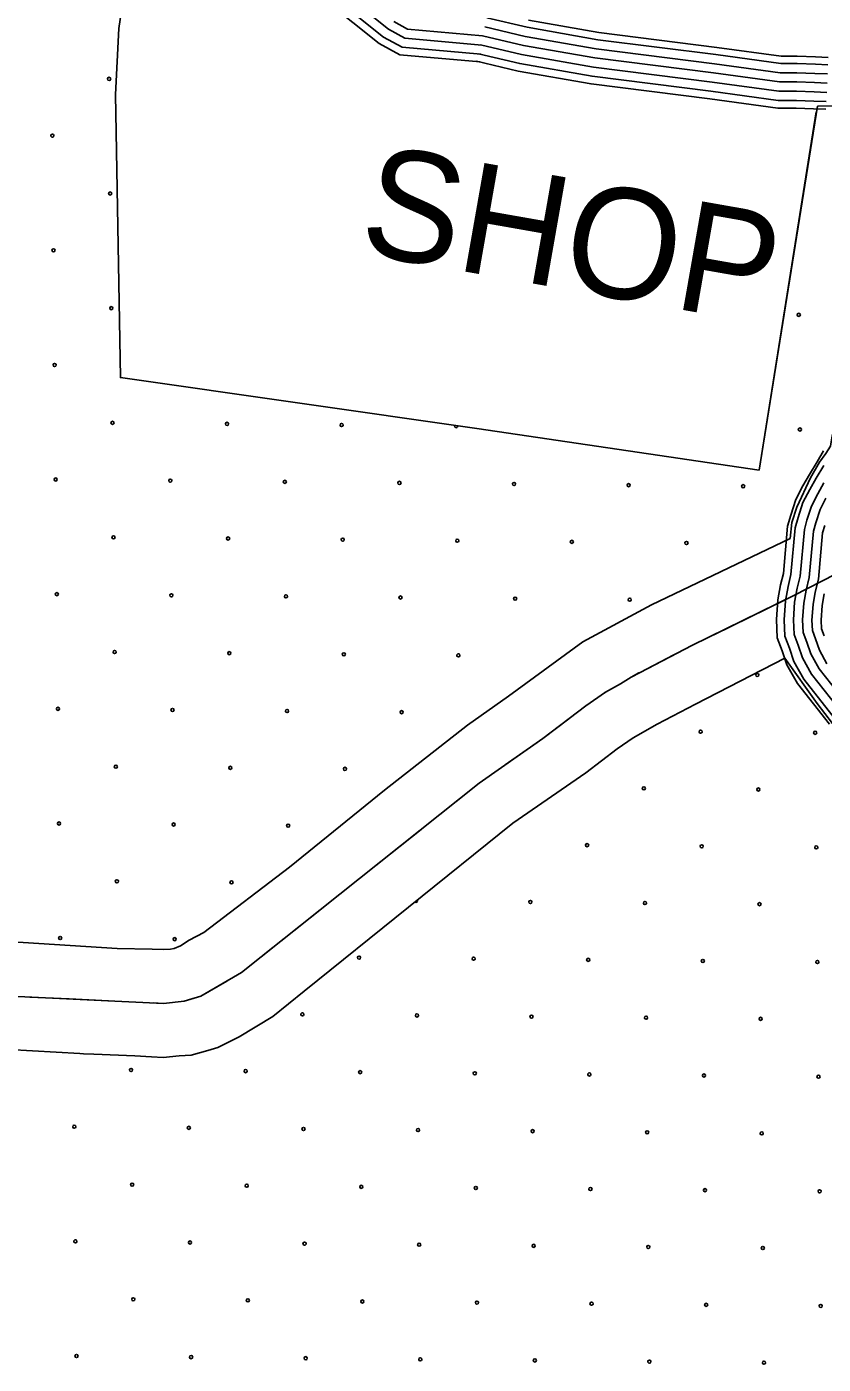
# Model space of a CAD drawing. Extents: x 1788175 to 1969470, y 584502 to 738744.
# Drawn here: x 1856184 to 1858857, y 638202 to 642689 of the extents above; entities that cross this region are included whole.
import ezdxf

# ---------------------------------------------------------------- set-up
doc = ezdxf.new("R2010")
doc.units = 0
for name, color, linetype in [('DESIGN - EROSION CONTROL - Devices', 7, 'Continuous'), ('DESIGN - ROW - Right-of-Way and Easement Labels', 7, 'Continuous'), ('DESIGN - SCRATCH - User 1', 7, 'Continuous'), ('DESIGN - SHEET - Corner Text', 7, 'Continuous'), ('SURVEY - DRAINAGE - Bridges', 7, 'Continuous'), ('SURVEY - TRANSPORTATION - Roads', 7, 'Continuous')]:
    doc.layers.add(name, color=color, linetype=linetype)

msp = doc.modelspace()

# ---------------------------------------------------------------- linework, layer by layer
at = {"layer": 'DESIGN - EROSION CONTROL - Devices'}
for centre in [(1856460.2, 642513.8), (1856269.7, 642323.4), (1856463.9, 642129.2), (1856273.5, 641938.8), (1856467.6, 641744.7), (1858774.9, 641722.3), (1856277.2, 641554.2), (1856471.4, 641360.1), (1856855.9, 641356.4), (1857240.5, 641352.6), (1858778.7, 641337.7), (1856280.9, 641169.7), (1856665.5, 641166), (1857050.1, 641162.2), (1857434.6, 641158.5), (1857819.2, 641154.8), (1858203.7, 641151), (1858588.3, 641147.3), (1856475.1, 640975.6), (1856859.6, 640971.8), (1857244.2, 640968.1), (1857628.8, 640964.4), (1858013.3, 640960.6), (1858397.9, 640956.9), (1856284.7, 640785.1), (1856669.2, 640781.4), (1857053.8, 640777.7), (1857438.3, 640773.9), (1857822.9, 640770.2), (1858207.4, 640766.5), (1856478.8, 640591), (1856863.4, 640587.3), (1857247.9, 640583.5), (1857632.5, 640579.8), (1858635.8, 640514.3), (1856288.4, 640400.6), (1856673, 640396.9), (1857057.5, 640393.1), (1857442.1, 640389.4), (1858445.4, 640323.9), (1858829.9, 640320.2), (1856482.6, 640206.4), (1856867.1, 640202.7), (1857251.7, 640199), (1858254.9, 640133.5), (1858639.5, 640129.8), (1856292.2, 640016), (1856676.7, 640012.3), (1857061.3, 640008.6), (1858064.5, 639943.1), (1858449.1, 639939.4), (1858833.6, 639935.6), (1856486.3, 639821.9), (1856870.8, 639818.2), (1857874.1, 639752.7), (1858258.7, 639748.9), (1858643.2, 639745.2), (1856295.9, 639631.5), (1856680.4, 639627.8), (1857299.2, 639566), (1857683.7, 639562.3), (1858068.3, 639558.5), (1858452.8, 639554.8), (1858837.4, 639551.1), (1857108.8, 639375.6), (1857493.3, 639371.9), (1857877.9, 639368.1), (1858262.4, 639364.4), (1858647, 639360.7), (1856533.8, 639188.9), (1856918.3, 639185.2), (1857302.9, 639181.5), (1857687.5, 639177.7), (1858072, 639174), (1858456.6, 639170.3), (1858841.1, 639166.5), (1856343.4, 638998.5), (1856727.9, 638994.8), (1857112.5, 638991), (1857497, 638987.3), (1857881.6, 638983.6), (1858266.1, 638979.8), (1858650.7, 638976.1), (1856537.5, 638804.4), (1856922.1, 638800.6), (1857306.6, 638796.9), (1857691.2, 638793.2), (1858075.7, 638789.4), (1858460.3, 638785.7), (1858844.8, 638782), (1856347.1, 638614), (1856731.7, 638610.2), (1857116.2, 638606.5), (1857500.8, 638602.8), (1857885.3, 638599), (1858269.9, 638595.3), (1858654.4, 638591.6), (1856541.3, 638419.8), (1856925.8, 638416.1), (1857310.4, 638412.3), (1857694.9, 638408.6), (1858079.5, 638404.9), (1858464, 638401.1), (1858848.6, 638397.4), (1856350.8, 638229.4), (1856735.4, 638225.7), (1857120, 638221.9), (1857504.5, 638218.2), (1857889.1, 638214.5), (1858273.6, 638210.7), (1858658.2, 638207)]:
    msp.add_circle(centre, 5.28, dxfattribs=at)
for centre, start, end in [((1857625, 641348.9), 155.3944, 8.3125), ((1857489.6, 639756.4), 233.3777, 24.3775)]:
    msp.add_arc(centre, 5.28, start, end, dxfattribs=at)
at = {"layer": 'DESIGN - SCRATCH - User 1'}
for points in [[(1856576.6, 643244.5), (1856493.2, 642683.2), (1856482.1, 642461.1), (1856498.2, 641511.7), (1857694.6, 641340.5)], [(1857694.6, 641340.5), (1858641.5, 641201.4), (1858837.6, 642421.9)], [(1858837.6, 642421.9), (1858902.8, 642423.7), (1858959.2, 642416.6), (1859001.4, 642404.3), (1859031.4, 642391.9), (1859052.5, 642377.8), (1859056.7, 642357.7), (1859050.8, 642303.8), (1859019, 642048.2), (1858996.2, 641914.2), (1858953.9, 641683.2), (1858929.2, 641515.8), (1858894.9, 641348.2), (1858886.8, 641315.9), (1858881.4, 641281.8), (1858865.3, 641257.6), (1858844.7, 641228.4), (1858814.7, 641175.5), (1858768.9, 641076.8), (1858751.3, 641025.7), (1858746.2, 640971.5)], [(1858746.2, 640971.5), (1858280.9, 640749.3), (1858049.7, 640625), (1857800.2, 640442.6), (1857663.5, 640345.7), (1857384, 640127.8), (1857066.2, 639869.7), (1856777.8, 639649.8), (1856729.1, 639624.8), (1856699.7, 639605.2), (1856678.2, 639596.1), (1856666.2, 639593.7), (1856644, 639592.9), (1856604.8, 639594), (1856487.7, 639596.3), (1854750.6, 639707.1)], [(1858728.4, 640570.2), (1858428, 640416.2), (1858300.1, 640348.9), (1858219.3, 640303.7), (1858165, 640266.5), (1858060.2, 640186.1), (1857814.7, 640016.9), (1857115.4, 639453), (1857009.6, 639368.3), (1856896.8, 639300.3), (1856825.5, 639264.7), (1856791.1, 639254.2), (1856736.1, 639238.3), (1856695.3, 639236.8), (1856642.1, 639230.7), (1856602.1, 639233.5), (1856546.7, 639236.8), (1856408.4, 639242.3), (1856374.2, 639243.5), (1856362, 639244.7), (1855566.6, 639289.4)], [(1859696.1, 639513.8), (1859559, 639538.7), (1859487.6, 639549.9), (1859440, 639552.7), (1859410.6, 639559.7), (1859372.8, 639573.8), (1859344.8, 639587.8), (1859323.8, 639600.4), (1859297.1, 639620), (1859271.9, 639641), (1859255.1, 639666.3), (1859239.7, 639695.7), (1859210.3, 639744.8), (1859112.3, 639936.8), (1859070.3, 640030.7), (1859004.5, 640158.2), (1858938.6, 640270.3), (1858888.2, 640351.6), (1858836.4, 640418.9), (1858728.4, 640570.2)]]:
    msp.add_lwpolyline(points, dxfattribs=at)
at = {"layer": 'DESIGN - SHEET - Corner Text'}
for points in [[(1858945.9, 640876.5), (1858758, 640780.6), (1858416, 640612.8), (1858242.1, 640522.8), (1858212.1, 640506.8), (1858176.1, 640484.8), (1858126.1, 640456.9), (1858060.1, 640410.9), (1857916, 640300.9), (1857701.7, 640151)], [(1858726.8, 640765.3), (1858608.3, 640707.2)], [(1858608.3, 640707.2), (1858489.8, 640649)], [(1858355.8, 640581.6), (1858242.1, 640522.8), (1858238.6, 640521)], [(1858238.6, 640521), (1858212.1, 640506.8), (1858176.1, 640484.8), (1858126.1, 640456.9), (1858124.1, 640455.5)], [(1858002.8, 640367.2), (1857916, 640300.9), (1857897.4, 640287.8)], [(1857897.4, 640287.8), (1857789.2, 640212.2)], [(1850956.4, 638691.6), (1852431.8, 638880.1), (1852521.5, 638899.3), (1852608.9, 638934.5), (1852896.9, 639058.5), (1853063.7, 639132.8), (1853181.1, 639166.4), (1854309.3, 639482), (1854428.7, 639517.7), (1854512.4, 639530.8), (1854638.2, 639536.6), (1856013.3, 639441.8), (1856642.8, 639412.5), (1856712.6, 639419.5), (1856768.3, 639436.3), (1856905, 639516.2), (1857701.7, 640151)], [(1857624.8, 640089.7), (1857701.7, 640151)], [(1857404.2, 639913.9), (1857507.5, 639996.2)], [(1857301, 639831.7), (1857404.2, 639913.9)], [(1857080.5, 639655.9), (1857183.7, 639738.2)], [(1856977.2, 639573.7), (1857080.5, 639655.9)], [(1856738.3, 639427.3), (1856768.3, 639436.3), (1856855.2, 639487.1)], [(1856194.3, 639433.4), (1856326.1, 639427.2)], [(1856326.1, 639427.2), (1856458, 639421.1)], [(1856607.8, 639414.2), (1856642.8, 639412.5), (1856712.6, 639419.5), (1856738.3, 639427.3)]]:
    msp.add_lwpolyline(points, dxfattribs=at)
at = {"layer": 'SURVEY - DRAINAGE - Bridges'}
for points in [[(1856579, 643260.8), (1856493.2, 642683.2), (1856482.1, 642461.1), (1856498.2, 641511.7), (1857694.6, 641340.5)], [(1857694.6, 641340.5), (1858641.5, 641201.4), (1858833.5, 642403.6)]]:
    msp.add_lwpolyline(points, dxfattribs=at)
at = {"layer": 'SURVEY - TRANSPORTATION - Roads'}
for points in [[(1855301.5, 644352.1), (1857398.3, 642680.2), (1857452.6, 642650.4), (1857710.9, 642627.4)], [(1855261.4, 644311.5), (1857366.8, 642632.8), (1857435.7, 642595), (1857705.9, 642570.9)], [(1855279.6, 644329.9), (1857381.1, 642654.2), (1857443.4, 642620.1), (1857708.2, 642596.5)], [(1857415.5, 642706.1), (1857461.8, 642680.7), (1857713.7, 642658.2)], [(1857415.5, 642706.1), (1857461.8, 642680.7), (1857713.7, 642658.2)], [(1857720.7, 642688.4), (1857857.1, 642656.6), (1858095.3, 642614.6), (1858492.3, 642564.4), (1858712.2, 642534.5), (1858768.6, 642534.5), (1858829.3, 642532.4), (1858871.3, 642530.4)], [(1857727.8, 642718.6), (1857863.4, 642686.9), (1858100, 642645.3), (1858496.4, 642595.2), (1858714.3, 642565.5), (1858769.1, 642565.5), (1858830.6, 642563.4), (1858872.7, 642561.4)], [(1857868.3, 642711.2), (1858103.6, 642669.8), (1858499.6, 642619.7), (1858716, 642590.3), (1858769.5, 642590.2), (1858831.6, 642588.1), (1858873.8, 642586.1)], [(1857713.7, 642658.2), (1857850.9, 642626.2), (1858090.7, 642584), (1858488.3, 642533.7), (1858710.1, 642503.5), (1858768, 642503.5), (1858828, 642501.5), (1858870, 642499.4)], [(1857713.7, 642658.2), (1857850.9, 642626.2), (1858090.7, 642584), (1858488.3, 642533.7), (1858710.1, 642503.5), (1858768, 642503.5), (1858828, 642501.5), (1858870, 642499.4)], [(1857699.6, 642597.9), (1857838.5, 642565.4), (1858081.4, 642522.7), (1858480.2, 642472.2), (1858705.9, 642441.6), (1858767, 642441.5), (1858825.4, 642439.5), (1858867.2, 642437.5)], [(1857706.6, 642628), (1857844.7, 642595.8), (1858086.1, 642553.3), (1858484.3, 642503), (1858708, 642472.6), (1858767.5, 642472.5), (1858826.7, 642470.5), (1858868.6, 642468.5)], [(1857693.7, 642572.8), (1857833.3, 642540.2), (1858077.6, 642497.2), (1858476.9, 642446.7), (1858704.1, 642415.8), (1858766.5, 642415.8), (1858824.4, 642413.8), (1858866.1, 642411.8)], [(1858858, 641266.5), (1858837, 641229.6), (1858810.6, 641187.2), (1858789.1, 641148.5), (1858765, 641102.8), (1858748.2, 641050.1), (1858737.6, 641012.9), (1858723.2, 640854.9), (1858714.1, 640816.7), (1858704.8, 640765.7), (1858700, 640699.7), (1858702.8, 640638.7), (1858719.2, 640594.7), (1858735.3, 640548.4), (1858770.4, 640485.6), (1858877.7, 640349.5)], [(1858859.1, 641216.5), (1858832.8, 641174.1), (1858811.7, 641136.2), (1858788.8, 641092.8), (1858772.8, 641042.7), (1858763, 641008.1), (1858748.6, 640850.7), (1858739.3, 640811.4), (1858730.3, 640762.4), (1858725.7, 640699.4), (1858728.3, 640644), (1858743.4, 640603.5), (1858758.9, 640559), (1858791.8, 640499.9), (1858898.7, 640364.4)], [(1858859.6, 641158.4), (1858839, 641121.5), (1858817.5, 641080.7), (1858802.5, 641033.7), (1858793.6, 641002.4), (1858779.3, 640845.6), (1858769.6, 640805), (1858761.1, 640758.5), (1858756.8, 640699), (1858759, 640650.2), (1858772.6, 640614), (1858787.3, 640571.7), (1858817.7, 640517.2), (1858924, 640382.3)], [(1858866.3, 641106.7), (1858846.2, 641068.7), (1858832.2, 641024.7), (1858824.2, 640996.7), (1858810, 640840.6), (1858799.9, 640798.6), (1858791.9, 640754.6), (1858787.8, 640698.6), (1858789.8, 640656.5), (1858801.7, 640624.5), (1858815.7, 640584.5), (1858843.6, 640534.4), (1858949.3, 640400.3)], [(1858866.3, 641106.7), (1858846.2, 641068.7), (1858832.2, 641024.7), (1858824.2, 640996.7), (1858810, 640840.6), (1858799.9, 640798.6), (1858791.9, 640754.6), (1858787.8, 640698.6), (1858789.8, 640656.5), (1858801.7, 640624.5), (1858815.7, 640584.5), (1858843.6, 640534.4), (1858949.3, 640400.3)], [(1858861.9, 641015.7), (1858854.8, 640991), (1858840.7, 640835.6), (1858830.3, 640792.2), (1858822.7, 640750.7), (1858818.9, 640698.1), (1858820.5, 640662.8), (1858830.9, 640635), (1858844.1, 640597.2), (1858869.5, 640551.7)], [(1858860.6, 640785.8), (1858853.5, 640746.7), (1858849.9, 640697.7), (1858851.3, 640669.1), (1858860.1, 640645.5)]]:
    msp.add_lwpolyline(points, dxfattribs=at)

# ---------------------------------------------------------------- texts
at = {"layer": 'DESIGN - ROW - Right-of-Way and Easement Labels'}
msp.add_text('SHOP', height=370, rotation=350.0228, dxfattribs=at).set_placement((1857290.9, 641931.4))

doc.saveas('drawing.dxf')
